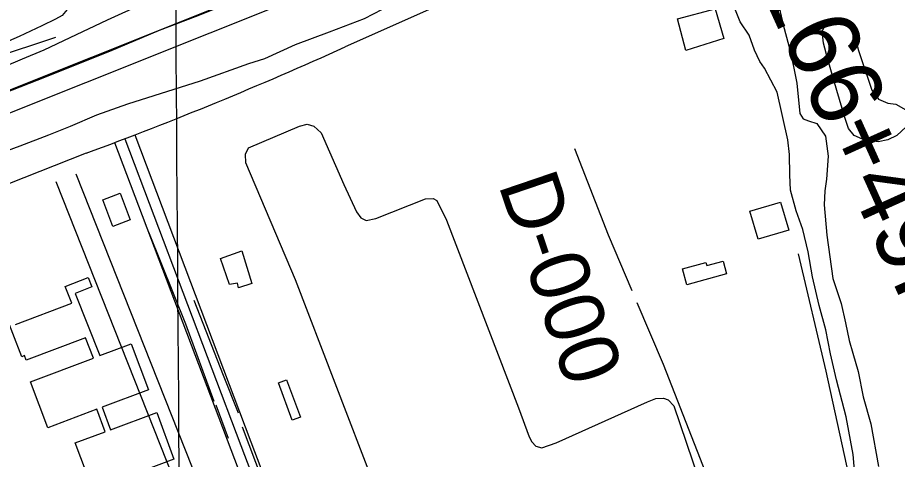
# Model space of a CAD drawing. Extents: x 3508733 to 3546731, y 546897 to 572481.
# Drawn here: x 3538993 to 3540221, y 562331 to 562947 of the extents above; entities that cross this region are included whole.
import ezdxf

# ---------------------------------------------------------------- set-up
doc = ezdxf.new("R2010")
doc.units = 0
for name, color, linetype in [('V-BLDG-OTLN', 7, 'Continuous'), ('V-DTCH-CNTR', 7, 'Continuous'), ('V-FLOD-BASE', 7, 'Continuous'), ('V-GRID-MAJR', 7, 'Continuous'), ('V-LEVE-TOET', 7, 'Continuous'), ('V-RIVR-RANG-IDEN', 7, 'Continuous'), ('V-ROAD-CNTR', 7, 'Continuous'), ('V-SITE-VEGE', 7, 'Continuous'), ('V-SURV-IDEN', 7, 'Continuous'), ('V-SURV-LINE', 7, 'Continuous'), ('V-TOPO-MINR', 7, 'Continuous'), ('V-TOPO-SHOR', 7, 'Continuous')]:
    doc.layers.add(name, color=color, linetype=linetype)

msp = doc.modelspace()

# ---------------------------------------------------------------- linework, layer by layer
at = {"layer": 'V-BLDG-OTLN'}
for points in [[(3539914.327, 562945.846), (3539966.912, 562959.758), (3539978.876, 562918.233), (3539926.058, 562901.507)], [(3539136.2120000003, 562702.544), (3539150.292, 562665.133), (3539126.091, 562656.026), (3539112.009, 562693.434)], [(3540069.779, 562650.936), (3540026.867, 562638.296), (3540015.345, 562677.419), (3540058.269, 562690.014)], [(3539306.43, 562622.033), (3539320.418, 562576.344), (3539301.664, 562570.536), (3539299.958, 562577.087), (3539289.198, 562575.214), (3539276.646, 562611.3200000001)], [(3539982.872, 562589.795), (3539927.512, 562574.534), (3539921.346, 562596.91), (3539954.052, 562605.927), (3539955.252, 562601.584), (3539977.901, 562607.826)], [(3539368.6210000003, 562441.977), (3539388.059, 562390.0210000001), (3539376.688, 562385.767), (3539357.251, 562437.723)]]:
    msp.add_lwpolyline(points, close=True, dxfattribs=at)
for points in [[(3538990.372, 562519.318), (3539068.9420000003, 562549.02), (3539059.681, 562572.332), (3539091.556, 562585.091), (3539096.839, 562571.892), (3539073.74, 562562.645), (3539107.8310000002, 562475.892), (3539151.8510000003, 562492.47), (3539176.025, 562428.276), (3539111.171, 562403.851), (3539122.884, 562372.392), (3539187.365, 562396.356), (3539211.554, 562331.27), (3539144.73, 562306.434)], [(3539089.282, 562312.3690000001), (3539073.761, 562354.134), (3539115.609, 562369.689), (3539103.911, 562401.117), (3539035.512, 562375.357), (3539011.335, 562439.5480000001), (3539099.014, 562472.572), (3539087.97, 562500.648), (3539005.341, 562469.408), (3539002.9020000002, 562475.861), (3538999.183, 562474.409), (3538973.941, 562539.14)]]:
    msp.add_lwpolyline(points, dxfattribs=at)
at = {"layer": 'V-DTCH-CNTR'}
for points in [[(3539491.782, 562293.313), (3539381.106, 562581.505), (3539311.838, 562745.071), (3539311.2770000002, 562756.806), (3539315.515, 562765.727), (3539386.9020000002, 562795.99), (3539397.279, 562798.636), (3539406.9050000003, 562795.7710000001), (3539417.153, 562786.6900000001), (3539448.788, 562714.598), (3539466.309, 562676.465), (3539472.424, 562668.1190000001), (3539479.975, 562664.588), (3539493.111, 562667.204), (3539562.399, 562694.731), (3539573.444, 562695.2980000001), (3539578.24, 562692.486), (3539591.735, 562664.746), (3539692.3510000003, 562402.876), (3539707.086, 562362.703), (3539711.151, 562355.76), (3539716.6010000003, 562349.491), (3539724.857, 562347.333), (3539744.935, 562354.011), (3539872.497, 562411.255), (3539884.275, 562415.955), (3539894.63, 562416.53), (3539901.505, 562414.386), (3539909, 562406.026), (3539953.123, 562277.228)], [(3540156.546, 562294.773), (3540121.716, 562454.353), (3540083.3880000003, 562617.902)]]:
    msp.add_lwpolyline(points, dxfattribs=at)
at = {"layer": 'V-FLOD-BASE'}
msp.add_lwpolyline([(3538906.275, 562815.526), (3539020.717, 562859.9940000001), (3539122.153, 562900.51), (3539191.392, 562929.776), (3539241.416, 562949.019), (3539287.33, 562966.941), (3539342.843, 562988.85), (3539414.107, 563016.05), (3539495.642, 563046.546), (3539550.4960000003, 563070.51), (3539626.5870000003, 563102.432), (3539697.86, 563130.314), (3539794.503, 563169.517), (3539874.69, 563201.394), (3539942.52, 563226.582), (3540007.591, 563249.069), (3540057.562, 563263.536), (3540169.862, 563299.157), (3540222.578, 563314.955)], dxfattribs=at)
at = {"layer": 'V-GRID-MAJR'}
msp.add_spline([(3539288.985, 552476.34), (3539245.802, 558535.316), (3539202.606, 564596.225), (3539159.409, 570657.151), (3539159.395, 570659.068)], degree=3, dxfattribs=at)
at = {"layer": 'V-LEVE-TOET'}
for points in [[(3540236.597, 563367.892), (3540192.7800000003, 563354.725), (3540138.7, 563338.939), (3540066.819, 563317.89), (3540006.592, 563301.49), (3539955.2260000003, 563284.309), (3539903.1780000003, 563267.137), (3539857.952, 563249.89), (3539819.519, 563229.838), (3539784.544, 563213.843), (3539737.9020000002, 563191.836), (3539683.702, 563165.134), (3539613.796, 563137.238), (3539491.7660000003, 563085.35), (3539436.261, 563064.12), (3539362.957, 563037.627), (3539267.032, 563001.828), (3539168.386, 562966.742), (3539118.325, 562944.087), (3539066.1950000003, 562919.411), (3539029.839, 562902.066), (3538999.676, 562889.43), (3538948.949, 562868.149)], [(3538964.791, 562756.75), (3538996.991, 562768.68), (3539036.737, 562783.9400000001), (3539066.892, 562795.894), (3539103.915, 562811.8640000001), (3539147.071, 562827.087), (3539248.416, 562859.415), (3539316.231, 562883.2390000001), (3539338.147, 562890.505), (3539381.348, 562909.822), (3539428.628, 562927.73), (3539477.2800000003, 562946.303), (3539502.665, 562958.99)]]:
    msp.add_lwpolyline(points, dxfattribs=at)
at = {"layer": 'V-ROAD-CNTR'}
for points in [[(3539901.389158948, 563104.3597649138), (3539646.145669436, 562993.95198573), (3539450.4200608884, 562906.551160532)], [(3539142.716676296, 562778.4294167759), (3539304.8823519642, 562350.415272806), (3539495.966969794, 561847.153279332), (3539617.212727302, 561530.915911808), (3539807.470346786, 561020.7199322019), (3539968.050025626, 560602.2217691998), (3540053.129855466, 560357.540258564)], [(3539156.743648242, 562783.7444061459), (3539318.907323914, 562355.735262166), (3539509.981941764, 561852.5002686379), (3539631.24369924, 561536.221901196), (3539821.500318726, 561026.026921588), (3539982.139997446, 560607.3727588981), (3540074.6158124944, 560341.4212908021)], [(3539128.68970435, 562773.1144274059), (3539290.8573800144, 562345.0952834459), (3539481.9519978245, 561841.8062900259), (3539603.1817553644, 561525.60992242), (3539793.440374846, 561015.412942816), (3539953.960053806, 560597.0707795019), (3540044.680872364, 560336.1663013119)], [(3539088.880783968, 562758.265457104), (3538782.717396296, 562637.62769838), (3538557.413846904, 562552.940867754), (3538225.135511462, 562426.9001198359), (3537754.2784531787, 562251.5254705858), (3537423.54811464, 562126.8657199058), (3537231.719498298, 562057.6598583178), (3537096.37876898, 562006.8429599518)], [(3539074.72981227, 562729.7095142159), (3539465.7960301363, 561742.3194889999), (3539528.700904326, 561591.328790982), (3539557.1528474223, 561494.12998538), (3539559.12884347, 561429.562114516), (3539509.384942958, 561392.6691883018), (3539448.9650637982, 561368.763236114)], [(3539046.8378680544, 562718.6625363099), (3539438.001085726, 561731.0265115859), (3539500.3729609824, 561581.315811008), (3539527.2839071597, 561489.3809948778), (3539528.662904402, 561444.317085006), (3539495.1729713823, 561419.479134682), (3539418.328125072, 561392.5791884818)]]:
    msp.add_lwpolyline(points, dxfattribs=at)
msp.add_arc((3537220.498362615, 567828.499886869), 5403.529406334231, 290.2288601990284, 294.3732296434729, dxfattribs=at)
at = {"layer": 'V-SITE-VEGE'}
for points in [[(3540048.074, 562996.368), (3540061.761, 562937.533), (3540069.627, 562908.106), (3540076.136, 562879.372), (3540080.66, 562856.125), (3540084.973, 562813.7710000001), (3540089.667, 562806.214), (3540097.14, 562803.402), (3540108.703, 562799.863), (3540120.79, 562781.99), (3540124.577, 562753.971), (3540122.181, 562721.924), (3540119.955, 562705.573), (3540119.0640000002, 562686.475), (3540122.6950000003, 562644.129), (3540130.899, 562583.307), (3540142.8000000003, 562548.377), (3540148.649, 562521.699), (3540153.841, 562497.078), (3540159.102, 562479.279), (3540166.3340000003, 562453.951), (3540173.451, 562418.39), (3540183.957, 562380.746), (3540194.9050000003, 562321.26)], [(3538988.2830000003, 562965.652), (3538998.5870000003, 562971.682), (3539017.727, 562974.885), (3539053.903, 562975.854), (3539060.705, 562973.732), (3539065.433, 562969.585), (3539065.382, 562964.811), (3539062.5870000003, 562958.697), (3539055.6750000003, 562950.583), (3539046.063, 562945.232), (3539026.853, 562935.889), (3538995.304, 562921.221), (3538949.367, 562901.253)], [(3540163.215, 562293.628), (3540159.606, 562338.022), (3540149.946, 562390.67), (3540136.179, 562441.9990000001), (3540127.704, 562478.255), (3540121.247, 562511.764), (3540112.068, 562545.982), (3540102.948, 562585.66), (3540096.505, 562620.53), (3540089.343, 562651.9990000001), (3540080.074, 562678.031), (3540072.201, 562706.777), (3540071.069, 562727.943), (3540070.698, 562756.607), (3540068.194, 562777.105), (3540053.225, 562843.461), (3540035.852, 562877.087), (3540029.126, 562886.03), (3540021.792, 562901.804), (3540014.518, 562923.0380000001), (3540001.756, 562941.603), (3539994.451, 562960.107)]]:
    msp.add_lwpolyline(points, dxfattribs=at)
msp.add_lwpolyline([(3540167.134, 562901.581), (3540185.634, 562846.107), (3540195.0530000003, 562833.72), (3540207.955, 562828.1190000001), (3540218.859, 562826.636), (3540233.105, 562818.975), (3540236.381, 562806.656), (3540233.525, 562795.087), (3540220.4280000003, 562782.946), (3540208.078, 562776.942), (3540194.404, 562774.359), (3540172.607, 562778.011), (3540161.06, 562782.914), (3540152.977, 562792.556), (3540147.691, 562808.309), (3540136.503, 562845.961), (3540124.0100000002, 562889.088), (3540118.114, 562911.667), (3540116.248, 562928.068), (3540120.436, 562936.892), (3540133.453, 562941.525), (3540145.037, 562940.034), (3540154.537, 562935.154), (3540160.573, 562925.534)], close=True, dxfattribs=at)
at = {"layer": 'V-SURV-LINE'}
for points in [[(3538035.4169478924, 562468.7191429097), (3539944.468774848, 563231.2975421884)], [(3539955.616285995, 563203.4455510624), (3538046.5646185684, 562440.8672155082)]]:
    msp.add_lwpolyline(points, dxfattribs=at)
at = {"layer": 'V-TOPO-MINR'}
msp.add_lwpolyline([(3538782.592305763, 562832.8658801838), (3539046.41, 562920.34)], dxfattribs=at)
at = {"layer": 'V-TOPO-SHOR'}
for p, q in [((3539269.713, 562407.362), (3539287.144, 562360.948)), ((3539306.503, 562376.703), (3539347.42, 562270.008))]:
    msp.add_line(p, q, dxfattribs=at)
for points in [[(3539770.703, 562764.7440000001), (3539817.67, 562644.209), (3539850.62, 562566.591)], [(3539175.7630000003, 562648.477), (3539227.483, 562520.278), (3539267.008, 562412.219)], [(3539239.446, 562553.361), (3539280.3850000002, 562448.737), (3539301.197, 562396.077)], [(3539857.336, 562549.964), (3539894.335, 562464.028), (3539953.383, 562313.008), (3540008.992, 562162.72), (3540027.864, 562122.505), (3540043.411, 562093.3640000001), (3540051.4390000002, 562070.515), (3540066.752, 562019.993), (3540078.782, 561984.683)]]:
    msp.add_lwpolyline(points, dxfattribs=at)

# ---------------------------------------------------------------- texts
at = {"layer": 'V-RIVR-RANG-IDEN'}
msp.add_text('D-000', height=83.00000000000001, rotation=288.7843257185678, dxfattribs=at).set_placement((3539663.75074521, 562714.7216199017))
at = {"layer": 'V-SURV-IDEN'}
msp.add_text('2166+49.6', height=99.99999999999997, rotation=294.31715101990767, dxfattribs=at).set_placement((3539996.360918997, 563061.0184105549))

doc.saveas('drawing.dxf')
